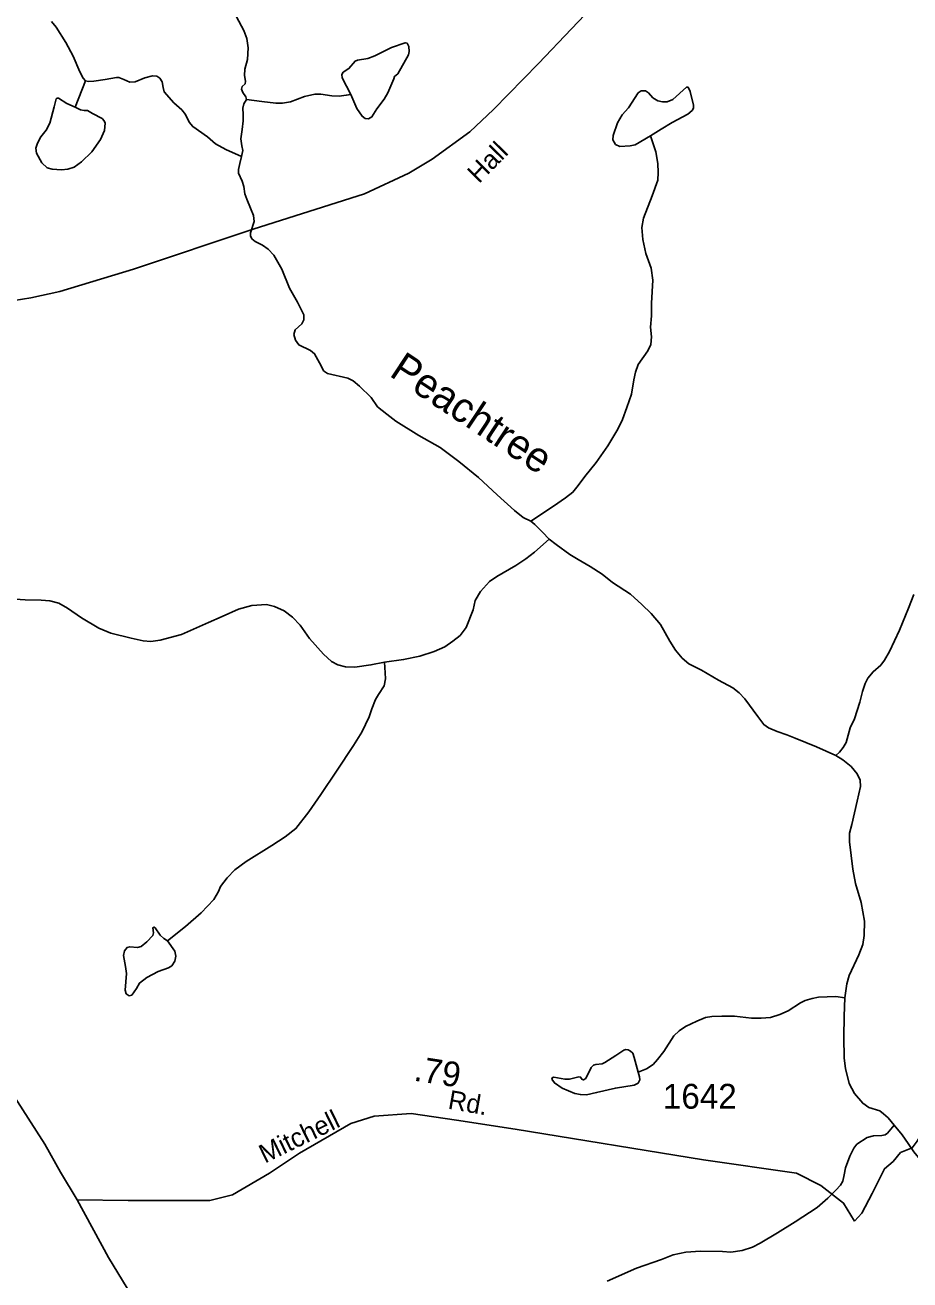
# Model space of a CAD drawing. Extents: x 2126262 to 2293712, y 749403 to 919119.
# Drawn here: x 2249316 to 2253773, y 829367 to 835686 of the extents above; entities that cross this region are included whole.
import ezdxf

# ---------------------------------------------------------------- set-up
doc = ezdxf.new("R2010")
doc.units = 0
for name, color, linetype in [('Exist Hydrographic Creek Single Shore', 7, 'Continuous'), ('Exist Hydrographic Creek Single Shore Label', 7, 'Continuous'), ('Exist Hydrographic Misc Water Feature', 7, 'Continuous'), ('Exist Hydrographic Pond Under 1500 Sq Ft', 7, 'Continuous'), ('Exist Road Non-System Type 51', 7, 'Continuous'), ('Exist Road Primary NC Attributed', 7, 'Continuous'), ('Exist Road Secondary Mileage Hundredths English Label', 7, 'Continuous'), ('Exist Road Secondary Type 41 Attributed', 7, 'Continuous'), ('Exist Road Secondary Type 51 Attributed', 7, 'Continuous'), ('Exist Road Secondary Type 51 Label', 7, 'Continuous'), ('Exist Road Secondary Type 51 Number Label', 7, 'Continuous')]:
    doc.layers.add(name, color=color, linetype=linetype)

msp = doc.modelspace()

# ---------------------------------------------------------------- linework, layer by layer
at = {"layer": 'Exist Hydrographic Creek Single Shore'}
for points in [[(2250430.6, 835311.1), (2250427.1, 835325.8), (2250413, 835346.4), (2250406.5, 835363.8), (2250409.7, 835376.8), (2250424.9, 835390.9), (2250426, 835404), (2250421.7, 835432.2), (2250422.7, 835463.7), (2250435.8, 835512.6), (2250439, 835571.2), (2250432.5, 835618.5), (2250418.4, 835658.7), (2250380.4, 835727.1)], [(2250406.7, 835024.6), (2250413.2, 835054.7), (2250407.8, 835078.6), (2250402.4, 835113.4), (2250408.9, 835161.2), (2250414.3, 835203.5), (2250414.3, 835236.1), (2250413.2, 835268.7), (2250417.6, 835290.4), (2250430.6, 835311.1)], [(2251863.1, 833187.3), (2251825, 833206.9), (2251780.5, 833241.7), (2251693.6, 833321), (2251599.6, 833407.3), (2251500.8, 833488.8), (2251406.4, 833558.3), (2251300, 833619.1), (2251183.8, 833691.5), (2251138.2, 833726.2), (2251090.5, 833764.3), (2251058.4, 833811), (2251000.9, 833867.5), (2250968.3, 833894.6), (2250942.3, 833908.7), (2250839.1, 833931.5), (2250819.6, 833945.7), (2250807.6, 833970.6), (2250774, 834030.8), (2250754.4, 834048.2), (2250694.7, 834076.4), (2250677.4, 834099.3), (2250669.8, 834127.5), (2250676.3, 834151.4), (2250709.9, 834181.8), (2250720.8, 834201.4), (2250720.8, 834226.3), (2250688.2, 834291.5), (2250648.1, 834362.1), (2250609.4, 834457.2), (2250568.1, 834527.8), (2250539.9, 834557.1), (2250511.7, 834577.8), (2250474.8, 834596.2), (2250458.5, 834610.3), (2250450.9, 834624.5), (2250450.9, 834640.8), (2250470.4, 834697.2), (2250467.2, 834727.7), (2250452, 834763.5), (2250432.8, 834809.6), (2250423, 834836.7), (2250417.6, 834872.6), (2250408.9, 834900.8), (2250391.5, 834941), (2250391.5, 834958.4), (2250396.9, 834988.8), (2250406.7, 835024.6)], [(2251956.5, 833097.2), (2251921.8, 833131.9), (2251883.8, 833171.1), (2251863.1, 833187.3)], [(2253400.6, 832007.6), (2253302.4, 832052), (2253194.9, 832095.4), (2253152.6, 832111.7), (2253103.7, 832128), (2253060.9, 832147), (2253037, 832163.3), (2253006.6, 832203.5), (2252941.5, 832292.6), (2252913.3, 832323), (2252881.8, 832348), (2252808, 832387.1), (2252723.3, 832438.2), (2252659.7, 832470.2), (2252626, 832498.4), (2252592.4, 832538.6), (2252563.1, 832583.2), (2252516.4, 832666.8), (2252469.7, 832722.9), (2252421.9, 832768.5), (2252365.5, 832819.5), (2252275.4, 832879.3), (2252223.6, 832920.6), (2252161.7, 832959.7), (2252102, 832994.4), (2252060.7, 833019.4), (2251991.2, 833070), (2251956.5, 833097.2)], [(2253445, 830787.9), (2253454.9, 830858), (2253466.9, 830899.2), (2253515.7, 831003.5), (2253536.3, 831056.8), (2253542.9, 831101.3), (2253543.9, 831173.5), (2253527.7, 831268), (2253498.3, 831363.6), (2253485.3, 831435.3), (2253469, 831572.2), (2253469, 831616), (2253481, 831660.5), (2253507, 831777.8), (2253524.4, 831851.7), (2253522.2, 831884.3), (2253508.1, 831915.8), (2253476.6, 831952.7), (2253435.4, 831985.8), (2253400.6, 832007.6)], [(2253694.3, 830146.8), (2253664.3, 830182.3), (2253639.4, 830204), (2253620.9, 830218.2), (2253565.6, 830234.5), (2253535.2, 830256.2), (2253493.9, 830305.1), (2253467.8, 830356.1), (2253448.3, 830431.6), (2253441.8, 830483.8), (2253439.6, 830589.1), (2253441.8, 830695.6), (2253445, 830787.9)], [(2254099.6, 829740.6), (2254066.2, 829775.8), (2253998.8, 829833.4), (2253915.3, 829906.2), (2253859.9, 829946.4), (2253817, 829983.9), (2253793.1, 830011), (2253763.8, 830053.4), (2253734.5, 830097.9), (2253694.3, 830146.8)]]:
    msp.add_lwpolyline(points, dxfattribs=at)
at = {"layer": 'Exist Hydrographic Misc Water Feature'}
msp.add_line((2249620.3, 835406.1), (2249568.2, 835273.6), dxfattribs=at)
for points in [[(2249620.3, 835406.1), (2249608.3, 835419), (2249591, 835451.5), (2249558.4, 835529.8), (2249521.5, 835599.3), (2249472.6, 835675.3), (2249448.7, 835703.6)], [(2250406.7, 835024.6), (2250326.4, 835060.2), (2250275.3, 835088.4), (2250234.1, 835123.2), (2250160.3, 835175.3), (2250141.8, 835198.1), (2250123.4, 835236.1), (2250106, 835259.5), (2250064.7, 835295.3), (2250015.9, 835349.6), (2250011.5, 835371.4), (2250006.1, 835400.7), (2249994.2, 835419.2), (2249980.1, 835428.9), (2249957.3, 835431.1), (2249919.3, 835421.3), (2249870, 835400.7), (2249843.9, 835399.6), (2249813.5, 835412.7), (2249788.5, 835422.4), (2249776.6, 835422.4), (2249719.1, 835412.7), (2249661.5, 835404), (2249635.5, 835402.9), (2249620.3, 835406.1)], [(2250430.6, 835311.1), (2250508.8, 835302.2), (2250579.4, 835293.5), (2250612, 835293.5), (2250652.1, 835300), (2250723.8, 835327.2), (2250775.9, 835338), (2250806.3, 835338), (2250861.7, 835330.4), (2250897.5, 835328.2), (2250933.3, 835332.6), (2250956.1, 835336.9)], [(2251863.1, 833187.3), (2251978.5, 833263.4), (2252038.2, 833304.7), (2252075.1, 833334), (2252102.3, 833367.7), (2252135.9, 833412.2), (2252192.4, 833483.3), (2252252.1, 833567), (2252302, 833651.7), (2252324.8, 833700.6), (2252347.6, 833761), (2252370.4, 833827.3), (2252382.4, 833899), (2252390.6, 833937.6), (2252404.7, 833977.8), (2252453.6, 834046.2), (2252467.7, 834077.7), (2252471, 834115.8), (2252466.6, 834164.7), (2252471, 834222.2), (2252471, 834285.8), (2252478.6, 834402), (2252469.9, 834461.7), (2252442.7, 834536.7), (2252427.5, 834607.3), (2252423.2, 834666.3), (2252430.8, 834714.1), (2252474.2, 834826), (2252502.4, 834905.3), (2252505.7, 834943.3), (2252503.5, 834990), (2252493.8, 835048.6), (2252466.6, 835127.9)], [(2251956.5, 833097.2), (2251882, 833032.3), (2251838.6, 832997.6), (2251787.6, 832963.9), (2251692, 832909.6), (2251655.1, 832883.5), (2251610.6, 832833.6), (2251583.5, 832789), (2251573.1, 832740.7), (2251537.2, 832652.7), (2251506.8, 832612.5), (2251469.9, 832583.2), (2251430.2, 832555.3), (2251375.9, 832531.4), (2251304.2, 832508.5), (2251222.8, 832491.2), (2251126.2, 832478.1)], [(2251126.2, 832478.1), (2251057.6, 832464.2), (2250977.3, 832453.4), (2250929.5, 832454.4), (2250891.5, 832464.2), (2250860, 832480.5), (2250819.8, 832518.5), (2250748.2, 832597.8), (2250701, 832663.7), (2250663, 832704.9), (2250620.6, 832736.4), (2250572.8, 832758.2), (2250531.6, 832767.9), (2250457.8, 832763.6), (2250390.5, 832744), (2250308, 832708.2), (2250240.6, 832677.8), (2250103.5, 832616.9), (2249997.1, 832588.7), (2249949.4, 832582.2), (2249910.3, 832585.4), (2249850.6, 832598.5), (2249747.4, 832624.6), (2249686.6, 832649.5), (2249599.4, 832700.6), (2249528.8, 832749.5), (2249485.4, 832775.5), (2249440.8, 832787.5), (2249397.4, 832790.7), (2249317.1, 832791.8), (2249217.2, 832798.4)], [(2253400.6, 832007.6), (2253418, 832023.9), (2253437.5, 832047.7), (2253451.7, 832072.7), (2253472.3, 832146.6), (2253494, 832193.3), (2253521.1, 832275.9), (2253534.2, 832330.2), (2253547.2, 832370.8), (2253561.3, 832396.9), (2253587.4, 832429.5), (2253626.4, 832463.1), (2253644.9, 832488.1), (2253671, 832531.6), (2253719.8, 832639.1), (2253765.4, 832749.9), (2253792.1, 832818.7)], [(2251126.2, 832478.1), (2251130.5, 832424.9), (2251131.6, 832394.5), (2251125.1, 832358.6), (2251096.9, 832315.2), (2251081.7, 832289.1), (2251063.2, 832242.4), (2251049.1, 832202.2), (2251012.2, 832124.9), (2250969.9, 832057.5), (2250884.1, 831929.4), (2250804.9, 831811), (2250744.6, 831724.6), (2250680.5, 831639.9), (2250626.3, 831598.6), (2250559, 831555.1), (2250429.8, 831474.8), (2250372.2, 831431.3), (2250333.1, 831392.2), (2250300.6, 831348.7), (2250290.8, 831323.2), (2250266.9, 831283), (2250202.9, 831215.7), (2250123.6, 831146.2), (2250033.8, 831074.5)], [(2253445, 830787.9), (2253400, 830794.4), (2253312.1, 830790.1), (2253280.6, 830784.6), (2253244.7, 830773.8), (2253221.9, 830761.8), (2253160.1, 830722.7), (2253117.7, 830703.2), (2253071, 830689.1), (2253024.4, 830684.7), (2252975.5, 830684.7), (2252888.7, 830695.6), (2252825.2, 830695.6), (2252775.3, 830693.4), (2252743.8, 830689.1), (2252699.3, 830670.6), (2252641.8, 830643.4), (2252611.4, 830621.7), (2252584.2, 830595.6), (2252533.2, 830517.4), (2252501.7, 830477.2), (2252478.9, 830452.3), (2252446.4, 830430.5), (2252404, 830413.1)], [(2253694.3, 830146.8), (2253660.7, 830106.6), (2253648.7, 830097.9), (2253632.4, 830094.7), (2253590.1, 830092.5), (2253557.5, 830083.8), (2253505.4, 830050.1), (2253490.2, 830030.6), (2253470.7, 829989.3), (2253449, 829930.6), (2253441.4, 829895.3), (2253434.9, 829864.9), (2253422.9, 829844.3), (2253400.1, 829818.2), (2253360, 829779.1), (2253306.2, 829731.3), (2253195.5, 829658.5), (2253105.4, 829603.6), (2253018.5, 829551.4), (2252979.4, 829531.9), (2252928.4, 829514.5), (2252870.9, 829506.9), (2252829.3, 829509.1), (2252717.5, 829511.2), (2252643.6, 829505.8), (2252580.7, 829493.9), (2252521, 829470), (2252395, 829425.4), (2252247.4, 829360.2)]]:
    msp.add_lwpolyline(points, dxfattribs=at)
for points in [[(2250956.1, 835336.9), (2250913.4, 835421.3), (2250911.3, 835437.6), (2250917.8, 835448.5), (2250947.1, 835467), (2250978.6, 835503.9), (2250990.5, 835509.3), (2251042.6, 835518), (2251078.5, 835531.1), (2251161, 835573.4), (2251230.5, 835597.3), (2251240.2, 835595.1), (2251248.9, 835578.8), (2251251.1, 835553.9), (2251247.8, 835536.5), (2251193.5, 835440.9), (2251177.3, 835427.9), (2251172.9, 835415.9), (2251143.6, 835345.3), (2251125.1, 835313.8), (2251087.1, 835264.9), (2251063.3, 835223.6), (2251045.9, 835213.9), (2251029.6, 835216), (2251013.3, 835226.9), (2250987.3, 835266)], [(2252466.6, 835127.9), (2252388.4, 835083.9), (2252363.5, 835077.4), (2252311.4, 835074.2), (2252290.7, 835085), (2252276.6, 835108.9), (2252277.7, 835129.6), (2252299.4, 835194.7), (2252323.3, 835234.9), (2252355.9, 835269.7), (2252403.6, 835344.7), (2252419.9, 835354.4), (2252440.6, 835354.4), (2252456.8, 835344.7), (2252478.6, 835320.8), (2252502.4, 835304.5), (2252527.4, 835300.1), (2252550.2, 835299), (2252579.5, 835312.1), (2252646.8, 835372.9), (2252655.5, 835372.9), (2252666.4, 835351.2), (2252682.7, 835282.7), (2252682.7, 835267.5), (2252676.1, 835255.6), (2252654.4, 835237.1), (2252575.2, 835195.8), (2252519.8, 835162.2)], [(2250033.8, 831074.5), (2250070.7, 831021.7), (2250075.1, 830996.7), (2250070.7, 830971.7), (2250055.5, 830948.9), (2250038.2, 830939.1), (2249986.1, 830919.6), (2249929.6, 830890.2), (2249892.7, 830862), (2249876.4, 830833.8), (2249853.6, 830800.1), (2249839.5, 830796.8), (2249825.4, 830807.7), (2249820, 830826.1), (2249827.6, 830909.8), (2249821, 830944.6), (2249811.3, 830999.9), (2249816.7, 831024.9), (2249829.7, 831041.2), (2249842.8, 831044.5), (2249882.9, 831040.1), (2249901.4, 831045.6), (2249929.6, 831069.5), (2249958.9, 831102.1), (2249963.3, 831114), (2249960, 831140.1), (2249965.4, 831143.3), (2249970.9, 831140.1), (2249996.9, 831103.1), (2250014.3, 831086.8)], [(2252404, 830413.1), (2252384.7, 830487), (2252377.1, 830508.7), (2252366.2, 830519.6), (2252354.3, 830526.1), (2252341.3, 830527.2), (2252331.5, 830523.9), (2252291.3, 830496.8), (2252236, 830460.9), (2252222.9, 830454.4), (2252191.5, 830451.2), (2252178.4, 830447.9), (2252167.6, 830437), (2252140.4, 830380.6), (2252128.5, 830374), (2252122, 830376.2), (2252114.4, 830388.2), (2252105.7, 830389.3), (2252057.9, 830377.3), (2252034, 830378.4), (2251978.7, 830388.2), (2251972.2, 830386), (2251970, 830377.3), (2251981.9, 830358.8), (2252022.1, 830331.7), (2252085.1, 830305.6), (2252113.3, 830300.2), (2252143.7, 830299.1), (2252194.7, 830310), (2252289.2, 830332.8), (2252384.7, 830346.9), (2252404.2, 830357.7), (2252411.8, 830374), (2252410.8, 830390.3)]]:
    msp.add_lwpolyline(points, close=True, dxfattribs=at)
at = {"layer": 'Exist Hydrographic Pond Under 1500 Sq Ft'}
msp.add_lwpolyline([(2249568.2, 835273.6), (2249525.8, 835291.5), (2249484.6, 835317.6), (2249478, 835318.7), (2249472.6, 835314.3), (2249462.8, 835275.2), (2249441.1, 835192.7), (2249422.7, 835156.8), (2249395.5, 835123.2), (2249378.2, 835091.7), (2249370.6, 835066.7), (2249372.7, 835040.6), (2249399.9, 834992.8), (2249427, 834967.8), (2249453.1, 834961.3), (2249499.8, 834958.1), (2249531.2, 834961.3), (2249563.8, 834971.1), (2249600.7, 834997.2), (2249652.8, 835048.2), (2249695.2, 835110.1), (2249715.8, 835155.8), (2249719.1, 835191.6), (2249714.7, 835203.5), (2249703.9, 835215.5), (2249656.1, 835240.5), (2249630, 835256.8), (2249612.7, 835256.8), (2249595.3, 835258.9)], close=True, dxfattribs=at)
at = {"layer": 'Exist Road Non-System Type 51'}
msp.add_lwpolyline([(2254240.5, 830500), (2254215.4, 830324.1), (2254194.5, 830258.4), (2254158.2, 830204), (2254127.5, 830174.7), (2254042.4, 830160.7), (2253923.8, 830156.5), (2253844.8, 830122.4), (2253809.9, 830065.1), (2253784.8, 830031.6), (2253726.2, 830009.2), (2253688.6, 829963.2), (2253645.3, 829926.9), (2253582.5, 829801.2), (2253530.2, 829702.7), (2253493.9, 829662.2)], dxfattribs=at)
at = {"layer": 'Exist Road Primary NC Attributed'}
for points in [[(2249577.5, 829770.5), (2249493.8, 829910.2), (2249415.7, 830051.2), (2249221, 830354.9), (2249081.5, 830507.1), (2248955.2, 830630.7), (2248819.9, 830735.5), (2248662.2, 830850), (2248410.4, 830986.1), (2247823.7, 831225.6), (2247530.7, 831351.3), (2247303.3, 831474.2), (2247115.6, 831620.1), (2246999.1, 831736.7)], [(2251417.3, 827207.2), (2251215.4, 827362.6), (2250991.5, 827561.6), (2250785, 827752.9), (2250708.2, 827838), (2250614.1, 827991), (2250418.7, 828320.5), (2250237.6, 828640.5), (2250059, 828947.7), (2249900.1, 829208.9), (2249735.5, 829479.8), (2249577.5, 829770.5)]]:
    msp.add_lwpolyline(points, dxfattribs=at)
at = {"layer": 'Exist Road Secondary Type 41 Attributed'}
msp.add_lwpolyline([(2249577.5, 829770.5), (2249835.9, 829767.2), (2250246.1, 829767.2), (2250360.5, 829795.1), (2250547.5, 829904.1), (2250698.1, 830004.6), (2250956.6, 830154.4), (2251073.8, 830190.8), (2251260.8, 830204.7), (2251489.6, 830171.2), (2251785.4, 830126.5), (2252732.8, 829971.5), (2253201.6, 829904.5), (2253324.3, 829843), (2253438.7, 829753.7), (2253493.9, 829662.2)], dxfattribs=at)
at = {"layer": 'Exist Road Secondary Type 51 Attributed'}
msp.add_lwpolyline([(2246005.8, 834229.9), (2246162.1, 834231.3), (2246505.3, 834228.5), (2246752.9, 834229.2), (2247133.8, 834232), (2247726.1, 834248), (2248325.3, 834261.3), (2248934.4, 834274.6), (2249219.7, 834292), (2249345.2, 834313), (2249491.7, 834345.1), (2249862.2, 834457.5), (2250465.6, 834659.3), (2251025.8, 834837.3), (2251248.3, 834940), (2251366.9, 835011.2), (2251556, 835148.7), (2251676, 835261.8), (2251902.7, 835492.9), (2252234, 835844.1), (2252640.8, 836266.6), (2252935.5, 836576.1)], dxfattribs=at)

# ---------------------------------------------------------------- texts
at = {"layer": 'Exist Hydrographic Creek Single Shore Label'}
msp.add_text('Peachtree', height=150, rotation=326.54822, dxfattribs=at).set_placement((2251145.1, 833922.5))
at = {"layer": 'Exist Road Secondary Mileage Hundredths English Label'}
msp.add_text('.79', height=125, rotation=351.17526, dxfattribs=at).set_placement((2251270.1, 830370.9))
at = {"layer": 'Exist Road Secondary Type 51 Label'}
for s, rotation, p in [('Hall', 45.4636, (2251602.2, 834885)), ('Rd.', 349.95945, (2251442.1, 830229.9)), ('Mitchell', 26.10816, (2250523.7, 829951.9))]:
    msp.add_text(s, height=95, rotation=rotation, dxfattribs=at).set_placement(p)
at = {"layer": 'Exist Road Secondary Type 51 Number Label'}
msp.add_text('1642', height=125, dxfattribs=at).set_placement((2252528.7, 830229.1))

doc.saveas('drawing.dxf')
